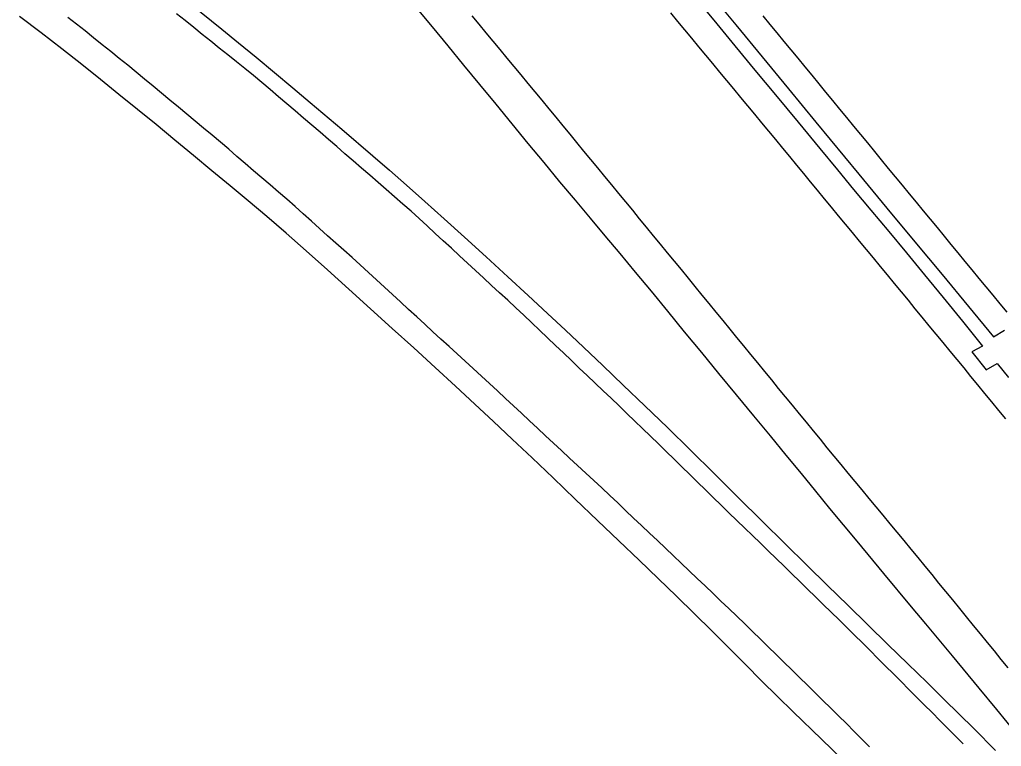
# Model space of a CAD drawing. Extents: x 1948091 to 1975253, y 787267 to 823306.
# Drawn here: x 1954086 to 1954309.7, y 815947.2 to 816112.9 of the extents above; entities that cross this region are included whole.
import ezdxf

# ---------------------------------------------------------------- set-up
doc = ezdxf.new("R2010")
doc.units = 0
doc.layers.add('RD_EX_Pavement_Markings', color=7, linetype='Continuous')
doc.layers.add('RD_EX_Road', color=7, linetype='Continuous')

msp = doc.modelspace()

# ---------------------------------------------------------------- linework, layer by layer
at = {"layer": 'RD_EX_Pavement_Markings'}
for points in [[(1954300.96, 815947.83), (1954299.2, 815949.6), (1954297.43, 815951.37), (1954295.67, 815953.14), (1954293.9, 815954.91), (1954292.14, 815956.67), (1954290.37, 815958.44), (1954288.61, 815960.21), (1954286.85, 815961.98), (1954285.08, 815963.75), (1954283.32, 815965.52), (1954281.55, 815967.29), (1954279.79, 815969.06), (1954278.02, 815970.83), (1954276.26, 815972.6), (1954274.49, 815974.36), (1954272.71, 815976.11), (1954270.91, 815977.85), (1954269.12, 815979.59), (1954267.33, 815981.34), (1954265.54, 815983.08), (1954263.75, 815984.82), (1954261.95, 815986.56), (1954260.16, 815988.3), (1954258.37, 815990.04), (1954256.58, 815991.79), (1954254.79, 815993.53), (1954252.99, 815995.27), (1954251.2, 815997.01), (1954249.41, 815998.75), (1954247.62, 816000.49), (1954245.83, 816002.24), (1954244.04, 816003.98), (1954242.25, 816005.72), (1954240.46, 816007.47), (1954238.67, 816009.21), (1954236.88, 816010.95), (1954235.09, 816012.69), (1954233.31, 816014.44), (1954231.52, 816016.18), (1954229.73, 816017.92), (1954227.94, 816019.66), (1954226.15, 816021.4), (1954224.36, 816023.15), (1954222.57, 816024.88), (1954220.76, 816026.6), (1954218.95, 816028.32), (1954217.14, 816030.04), (1954215.33, 816031.76), (1954213.51, 816033.48), (1954211.7, 816035.2), (1954209.89, 816036.92), (1954208.08, 816038.64), (1954206.27, 816040.36), (1954204.46, 816042.08), (1954202.65, 816043.8), (1954200.84, 816045.52), (1954199.02, 816047.23), (1954197.18, 816048.92), (1954195.35, 816050.62), (1954193.52, 816052.31), (1954191.68, 816054.01), (1954189.85, 816055.7), (1954188.01, 816057.4), (1954186.18, 816059.09), (1954184.35, 816060.79), (1954182.51, 816062.48), (1954180.68, 816064.17), (1954178.85, 816065.87), (1954177.01, 816067.56), (1954175.15, 816069.23), (1954173.27, 816070.87), (1954171.39, 816072.51), (1954169.51, 816074.15), (1954167.63, 816075.79), (1954165.74, 816077.43), (1954163.86, 816079.07), (1954161.98, 816080.71), (1954160.1, 816082.35), (1954158.22, 816083.98), (1954156.32, 816085.61), (1954154.43, 816087.23), (1954152.53, 816088.85), (1954150.63, 816090.47), (1954148.74, 816092.09), (1954146.84, 816093.71), (1954144.94, 816095.34), (1954143.04, 816096.96), (1954141.15, 816098.58), (1954139.23, 816100.17), (1954137.29, 816101.74), (1954135.34, 816103.3), (1954133.4, 816104.86), (1954131.45, 816106.43), (1954129.51, 816107.99), (1954127.56, 816109.55), (1954125.62, 816111.12), (1954123.68, 816112.68), (1954121.73, 816114.24)], [(1954234.31, 816114.44), (1954235.91, 816112.51), (1954237.5, 816110.59), (1954239.09, 816108.66), (1954240.68, 816106.74), (1954242.27, 816104.81), (1954243.87, 816102.89), (1954245.46, 816100.96), (1954247.05, 816099.03), (1954248.64, 816097.11), (1954250.24, 816095.18), (1954251.83, 816093.26), (1954253.42, 816091.33), (1954255.01, 816089.4), (1954256.61, 816087.48), (1954258.2, 816085.55), (1954259.79, 816083.63), (1954261.38, 816081.7), (1954262.98, 816079.77), (1954264.57, 816077.85), (1954266.16, 816075.92), (1954267.75, 816074), (1954269.34, 816072.07), (1954270.94, 816070.15), (1954272.53, 816068.22), (1954274.12, 816066.29), (1954275.71, 816064.37), (1954277.31, 816062.44), (1954278.9, 816060.51), (1954280.48, 816058.58), (1954282.07, 816056.65), (1954283.66, 816054.72), (1954285.25, 816052.79), (1954286.83, 816050.86), (1954288.42, 816048.93), (1954290.01, 816047), (1954291.59, 816045.07), (1954293.18, 816043.14), (1954294.77, 816041.21), (1954296.35, 816039.28), (1954297.94, 816037.35), (1954299.53, 816035.42), (1954301.11, 816033.49), (1954302.7, 816031.56), (1954304.29, 816029.63), (1954305.87, 816027.7), (1954307.46, 816025.77), (1954309.05, 816023.83), (1954310.63, 816021.9)], [(1954279.66, 815947.09), (1954277.9, 815948.86), (1954276.14, 815950.63), (1954274.38, 815952.4), (1954272.6, 815954.16), (1954270.82, 815955.91), (1954269.04, 815957.67), (1954267.26, 815959.42), (1954265.49, 815961.18), (1954263.71, 815962.94), (1954261.93, 815964.69), (1954260.15, 815966.44), (1954258.36, 815968.19), (1954256.58, 815969.94), (1954254.79, 815971.69), (1954253.01, 815973.44), (1954251.22, 815975.19), (1954249.41, 815976.91), (1954247.6, 815978.63), (1954245.8, 815980.36), (1954243.99, 815982.08), (1954242.18, 815983.8), (1954240.37, 815985.53), (1954238.56, 815987.25), (1954236.75, 815988.97), (1954234.94, 815990.69), (1954233.13, 815992.41), (1954231.32, 815994.13), (1954229.51, 815995.85), (1954227.69, 815997.57), (1954225.88, 815999.29), (1954224.07, 816001.01), (1954222.26, 816002.73), (1954220.44, 816004.44), (1954218.62, 816006.15), (1954216.79, 816007.85), (1954214.96, 816009.55), (1954213.13, 816011.25), (1954211.3, 816012.95), (1954209.47, 816014.65), (1954207.65, 816016.36), (1954205.82, 816018.06), (1954203.99, 816019.76), (1954202.16, 816021.46), (1954200.33, 816023.16), (1954198.5, 816024.86), (1954196.67, 816026.56), (1954194.84, 816028.26), (1954193.01, 816029.96), (1954191.18, 816031.65), (1954189.34, 816033.34), (1954187.5, 816035.03), (1954185.66, 816036.72), (1954183.81, 816038.4), (1954181.97, 816040.09), (1954180.13, 816041.77), (1954178.29, 816043.46), (1954176.45, 816045.15), (1954174.61, 816046.84), (1954172.78, 816048.54), (1954170.94, 816050.23), (1954169.11, 816051.92), (1954167.27, 816053.61), (1954165.43, 816055.3), (1954163.58, 816056.98), (1954161.72, 816058.65), (1954159.86, 816060.32), (1954158.01, 816061.98), (1954156.15, 816063.65), (1954154.3, 816065.32), (1954152.44, 816066.99), (1954150.58, 816068.66), (1954148.73, 816070.32), (1954146.85, 816071.97), (1954144.96, 816073.6), (1954143.07, 816075.23), (1954141.17, 816076.85), (1954139.28, 816078.48), (1954137.39, 816080.1), (1954135.49, 816081.73), (1954133.6, 816083.35), (1954131.71, 816084.98), (1954129.81, 816086.6), (1954127.89, 816088.19), (1954125.97, 816089.79), (1954124.05, 816091.38), (1954122.13, 816092.97), (1954120.2, 816094.56), (1954118.28, 816096.16), (1954116.36, 816097.75), (1954114.44, 816099.34), (1954112.52, 816100.94), (1954110.58, 816102.5), (1954108.64, 816104.07), (1954106.7, 816105.64), (1954104.76, 816107.2), (1954102.82, 816108.77), (1954100.87, 816110.33), (1954098.91, 816111.88), (1954096.96, 816113.43)], [(1954311.27, 815965.12), (1954309.69, 815967.05), (1954308.11, 815968.99), (1954306.53, 815970.92), (1954304.95, 815972.86), (1954303.37, 815974.79), (1954301.79, 815976.73), (1954300.21, 815978.67), (1954298.63, 815980.6), (1954297.05, 815982.54), (1954295.47, 815984.47), (1954293.89, 815986.41), (1954292.31, 815988.34), (1954290.72, 815990.28), (1954289.13, 815992.2), (1954287.54, 815994.13), (1954285.95, 815996.06), (1954284.35, 815997.98), (1954282.76, 815999.91), (1954281.17, 816001.84), (1954279.58, 816003.76), (1954277.99, 816005.69), (1954276.4, 816007.62), (1954274.8, 816009.54), (1954273.21, 816011.47), (1954271.62, 816013.4), (1954270.03, 816015.32), (1954268.44, 816017.25), (1954266.86, 816019.18), (1954265.27, 816021.12), (1954263.69, 816023.05), (1954262.11, 816024.98), (1954260.52, 816026.92), (1954258.94, 816028.85), (1954257.36, 816030.78), (1954255.77, 816032.72), (1954254.19, 816034.65), (1954252.61, 816036.58), (1954251.02, 816038.52), (1954249.44, 816040.45), (1954247.86, 816042.38), (1954246.27, 816044.32), (1954244.69, 816046.25), (1954243.11, 816048.18), (1954241.52, 816050.12), (1954239.94, 816052.05), (1954238.36, 816053.98), (1954236.77, 816055.92), (1954235.19, 816057.85), (1954233.6, 816059.78), (1954232.02, 816061.71), (1954230.43, 816063.64), (1954228.84, 816065.57), (1954227.26, 816067.51), (1954225.67, 816069.44), (1954224.09, 816071.37), (1954222.5, 816073.3), (1954220.91, 816075.23), (1954219.33, 816077.16), (1954217.74, 816079.09), (1954216.16, 816081.02), (1954214.57, 816082.95), (1954212.98, 816084.89), (1954211.4, 816086.82), (1954209.81, 816088.74), (1954208.21, 816090.67), (1954206.62, 816092.6), (1954205.03, 816094.52), (1954203.44, 816096.45), (1954201.85, 816098.38), (1954200.26, 816100.3), (1954198.66, 816102.23), (1954197.07, 816104.16), (1954195.48, 816106.08), (1954193.89, 816108.01), (1954192.3, 816109.94), (1954190.71, 816111.86), (1954189.11, 816113.79)], [(1954255.36, 816113.75), (1954256.95, 816111.82), (1954258.53, 816109.89), (1954260.12, 816107.96), (1954261.71, 816106.03), (1954263.3, 816104.1), (1954264.88, 816102.17), (1954266.47, 816100.24), (1954268.06, 816098.31), (1954269.65, 816096.38), (1954271.23, 816094.45), (1954272.82, 816092.52), (1954274.41, 816090.59), (1954275.99, 816088.66), (1954277.58, 816086.73), (1954279.17, 816084.8), (1954280.76, 816082.87), (1954282.34, 816080.94), (1954283.93, 816079.01), (1954285.52, 816077.08), (1954287.1, 816075.15), (1954288.69, 816073.22), (1954290.28, 816071.29), (1954291.87, 816069.36), (1954293.45, 816067.43), (1954295.04, 816065.5), (1954296.63, 816063.57), (1954298.21, 816061.64), (1954299.8, 816059.71), (1954301.39, 816057.78), (1954302.97, 816055.85), (1954304.56, 816053.92), (1954306.15, 816051.99), (1954307.74, 816050.06), (1954309.32, 816048.13), (1954310.91, 816046.2)]]:
    msp.add_lwpolyline(points, dxfattribs=at)
at = {"layer": 'RD_EX_Road'}
for points in [[(1954239.16, 816118.88), (1954244.16, 816112.79), (1954248.99, 816106.93), (1954253.53, 816101.42), (1954258.2, 816095.79), (1954263.36, 816089.55), (1954268.31, 816083.56), (1954272.34, 816078.66), (1954276.03, 816074.18), (1954279.97, 816069.45), (1954284.03, 816064.58), (1954288.06, 816059.73), (1954292.15, 816054.76), (1954296.4, 816049.57), (1954300.81, 816044.14), (1954305.42, 816038.48), (1954302.96, 816037.14), (1954306.25, 816033.05), (1954308.74, 816034.53), (1954311.35, 816031.35)], [(1954243.07, 816119.13), (1954249.18, 816111.75), (1954255.22, 816104.42), (1954261.18, 816097.13), (1954267.41, 816089.54), (1954270.65, 816085.61), (1954273.93, 816081.65), (1954277.18, 816077.72), (1954280.41, 816073.81), (1954283.63, 816069.94), (1954289.98, 816062.29), (1954296.21, 816054.79), (1954302.21, 816047.54), (1954307.87, 816040.63), (1954310.41, 816042.12)], [(1954124.95, 816116.42), (1954132.04, 816110.74), (1954135.86, 816107.63), (1954139.86, 816104.33), (1954144.05, 816100.84), (1954148.21, 816097.35), (1954152.15, 816094.04), (1954159.36, 816087.96), (1954166.44, 816081.89), (1954170.21, 816078.61), (1954174.13, 816075.15), (1954178.27, 816071.47), (1954182.67, 816067.52), (1954187.34, 816063.3), (1954192.28, 816058.8), (1954197.21, 816054.29), (1954201.87, 816049.99), (1954206.25, 816045.93), (1954210.36, 816042.09), (1954214.47, 816038.21), (1954218.85, 816034.05), (1954223.5, 816029.6), (1954228.44, 816024.86), (1954233.57, 816019.89), (1954238.83, 816014.75), (1954244.22, 816009.45), (1954249.73, 816003.99), (1954255.19, 815998.57), (1954260.41, 815993.42), (1954265.38, 815988.52), (1954270.11, 815983.88), (1954274.71, 815979.39), (1954279.3, 815974.91), (1954283.86, 815970.46), (1954288.41, 815966.03), (1954292.75, 815961.79), (1954296.7, 815957.92), (1954303.4, 815951.27), (1954308.38, 815946.26)], [(1954313.41, 815949.86), (1954308.64, 815955.64), (1954304.65, 815960.48), (1954298.54, 815967.86), (1954292.45, 815975.17), (1954289.25, 815979.01), (1954282.89, 815986.65), (1954276.8, 815994), (1954270.64, 816001.46), (1954267.43, 816005.38), (1954264.12, 816009.42), (1954260.67, 816013.62), (1954257.06, 816018.01), (1954253.29, 816022.6), (1954249.34, 816027.37), (1954245.34, 816032.22), (1954241.4, 816037.01), (1954237.51, 816041.74), (1954233.68, 816046.42), (1954229.93, 816050.98), (1954226.31, 816055.37), (1954222.8, 816059.59), (1954219.42, 816063.62), (1954216.05, 816067.63), (1954212.61, 816071.74), (1954209.1, 816075.97), (1954205.52, 816080.31), (1954201.88, 816084.71), (1954198.23, 816089.15), (1954194.56, 816093.61), (1954190.86, 816098.11), (1954187.19, 816102.57), (1954183.59, 816106.95), (1954180.06, 816111.25), (1954176.59, 816115.46)], [(1954273.68, 815944.04), (1954268.68, 815948.83), (1954262.28, 815955.07), (1954258.7, 815958.59), (1954255.06, 815962.19), (1954251.35, 815965.89), (1954247.58, 815969.67), (1954243.73, 815973.53), (1954239.76, 815977.46), (1954235.68, 815981.45), (1954231.49, 815985.5), (1954227.12, 815989.7), (1954222.52, 815994.11), (1954217.68, 815998.75), (1954212.6, 816003.6), (1954207.54, 816008.43), (1954202.74, 816012.99), (1954198.21, 816017.28), (1954193.94, 816021.3), (1954189.71, 816025.26), (1954185.27, 816029.37), (1954180.62, 816033.63), (1954175.77, 816038.05), (1954170.82, 816042.53), (1954165.89, 816047), (1954160.97, 816051.45), (1954156.08, 816055.88), (1954151.29, 816060.19), (1954146.69, 816064.23), (1954142.28, 816068.03), (1954138.07, 816071.58), (1954133.94, 816075.01), (1954129.77, 816078.47), (1954125.55, 816081.96), (1954121.3, 816085.47), (1954117.04, 816088.98), (1954112.8, 816092.45), (1954108.58, 816095.87), (1954104.38, 816099.26), (1954100.09, 816102.68), (1954095.59, 816106.22), (1954090.87, 816109.87), (1954085.95, 816113.64)]]:
    msp.add_lwpolyline(points, dxfattribs=at)

doc.saveas('drawing.dxf')
